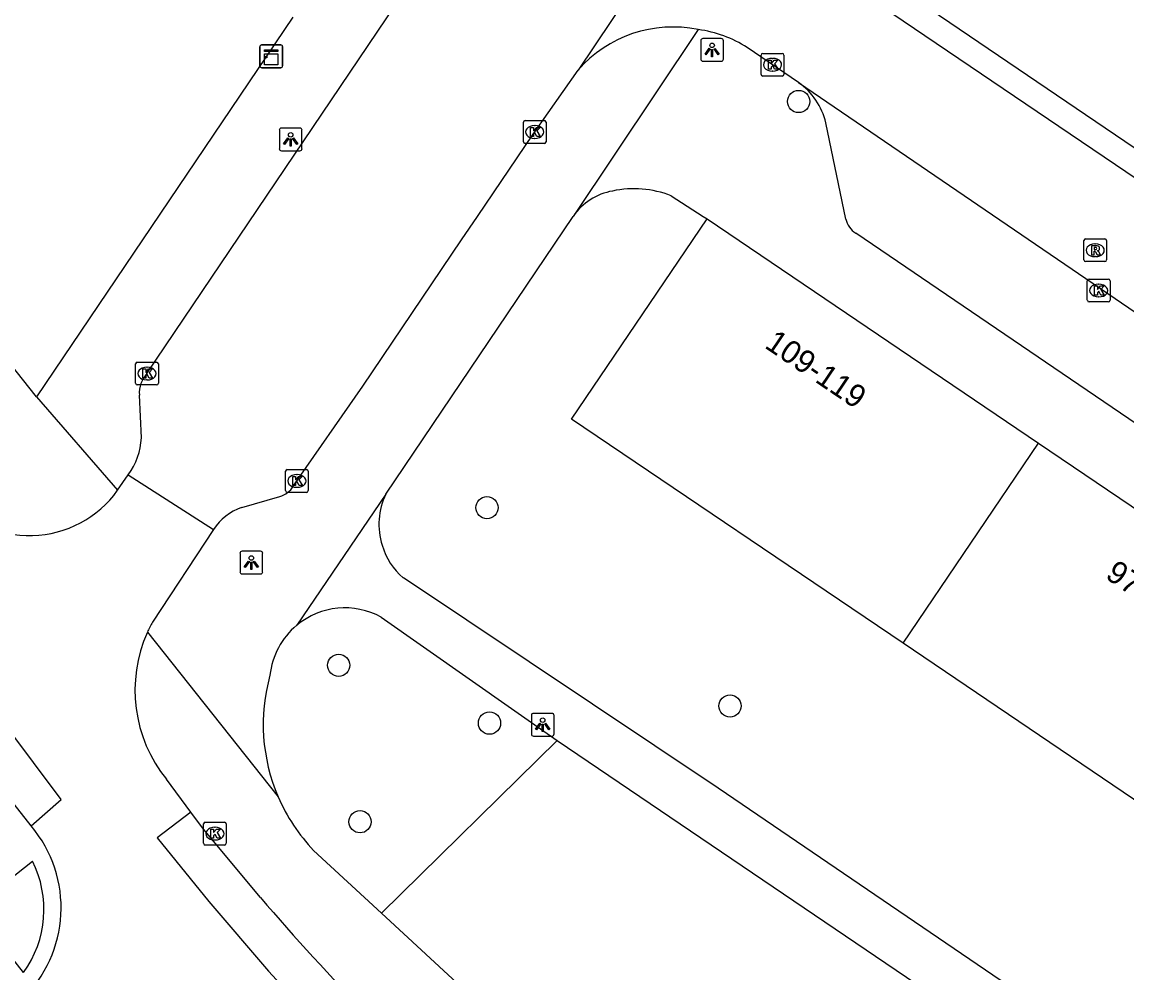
# Model space of a CAD drawing. Extents: x 159040 to 160094, y 381214 to 382518.
# Drawn here: x 159785.85 to 159834.44, y 381966.73 to 382008.54 of the extents above; entities that cross this region are included whole.
import ezdxf

# ---------------------------------------------------------------- set-up
doc = ezdxf.new("R2010")
doc.units = 0
for name, color, linetype in [('IMGEO_Boom', 7, 'Continuous'), ('IMGEO_Groenvoorziening', 7, 'Continuous'), ('IMGEO_Kast', 7, 'Continuous'), ('IMGEO_Kolk', 7, 'Continuous'), ('IMGEO_Lichtpunt', 7, 'Continuous'), ('IMGEO_Pand', 7, 'Continuous'), ('IMGEO_Pand_nummerreeks', 7, 'Continuous'), ('IMGEO_Rijbaan_lokaal_gesloten', 7, 'Continuous'), ('IMGEO_Rijbaan_lokaal_open', 7, 'Continuous'), ('IMGEO_Rioolput', 7, 'Continuous'), ('IMGEO_Voetpad_open', 7, 'Continuous')]:
    doc.layers.add(name, color=color, linetype=linetype)

msp = doc.modelspace()

# ---------------------------------------------------------------- linework, layer by layer
at = {"layer": 'IMGEO_Boom'}
for centre in [(159820.004, 382005.053), (159806.298, 381987.188), (159799.777, 381980.254), (159816.99, 381978.466), (159806.408, 381977.712), (159800.716, 381973.373)]:
    msp.add_circle(centre, 0.489, dxfattribs=at)
at = {"layer": 'IMGEO_Groenvoorziening'}
msp.add_lwpolyline([(159801.662, 381969.352), (159809.387, 381976.949)], dxfattribs=at)
at = {"layer": 'IMGEO_Kast'}
for p, q in [((159796.311, 382006.614), (159796.311, 382007.455)), ((159796.311, 382007.455), (159796.311, 382006.614)), ((159796.386, 382007.539), (159797.227, 382007.539)), ((159797.227, 382007.539), (159796.386, 382007.539)), ((159797.311, 382007.464), (159797.311, 382006.623)), ((159797.311, 382006.623), (159797.311, 382007.464)), ((159797.236, 382006.539), (159796.395, 382006.539)), ((159796.395, 382006.539), (159797.236, 382006.539))]:
    msp.add_line(p, q, dxfattribs=at)
for points in [[(159796.506, 382007.329), (159797.106, 382007.329), (159797.106, 382007.244), (159796.506, 382007.244), (159796.506, 382007.329)], [(159796.506, 382007.154), (159797.106, 382007.154), (159797.106, 382006.665), (159796.506, 382006.665), (159796.506, 382007.154)]]:
    msp.add_lwpolyline(points, dxfattribs=at)
msp.add_circle((159796.59, 382007.003), 0.0377, dxfattribs=at)
for centre, start, end in [((159796.389, 382007.461), 92.4484, 184.2845), ((159796.389, 382007.461), 92.4484, 184.2845), ((159797.233, 382007.461), 2.4484, 94.2845), ((159797.233, 382007.461), 2.4484, 94.2845), ((159796.389, 382006.617), 182.4484, 274.2845), ((159796.389, 382006.617), 182.4484, 274.2845), ((159797.233, 382006.617), 272.4484, 4.2845), ((159797.233, 382006.617), 272.4484, 4.2845)]:
    msp.add_arc(centre, 0.0779, start, end, dxfattribs=at)
at = {"layer": 'IMGEO_Kolk'}
for p, q in [((159818.356, 382006.241), (159818.356, 382007.093)), ((159818.431, 382007.167), (159819.283, 382007.167)), ((159818.844, 382006.947), (159818.869, 382006.947)), ((159819.357, 382007.093), (159819.357, 382006.241)), ((159818.867, 382006.387), (159818.842, 382006.387)), ((159819.283, 382006.167), (159818.431, 382006.167)), ((159807.898, 382003.285), (159807.898, 382004.137)), ((159807.973, 382004.211), (159808.825, 382004.211)), ((159808.386, 382003.991), (159808.411, 382003.991)), ((159808.899, 382004.137), (159808.899, 382003.285)), ((159808.409, 382003.431), (159808.384, 382003.431)), ((159808.825, 382003.211), (159807.973, 382003.211)), ((159832.703, 381996.313), (159832.703, 381997.165)), ((159832.778, 381997.239), (159833.63, 381997.239)), ((159833.704, 381997.165), (159833.704, 381996.313)), ((159833.191, 381997.019), (159833.216, 381997.019)), ((159833.63, 381996.239), (159832.778, 381996.239)), ((159833.214, 381996.459), (159833.189, 381996.459)), ((159790.843, 381992.661), (159790.843, 381993.513)), ((159790.918, 381993.587), (159791.77, 381993.587)), ((159791.331, 381993.367), (159791.356, 381993.367)), ((159791.844, 381993.513), (159791.844, 381992.661)), ((159791.354, 381992.807), (159791.329, 381992.807)), ((159791.77, 381992.587), (159790.918, 381992.587)), ((159797.513, 381988.862), (159798.365, 381988.862)), ((159797.438, 381987.936), (159797.438, 381988.788)), ((159797.926, 381988.642), (159797.951, 381988.642)), ((159798.439, 381988.788), (159798.439, 381987.936)), ((159798.365, 381987.862), (159797.513, 381987.862)), ((159797.949, 381988.082), (159797.924, 381988.082)), ((159793.833, 381972.425), (159793.833, 381973.277)), ((159793.908, 381973.351), (159794.76, 381973.351)), ((159794.834, 381973.277), (159794.834, 381972.425)), ((159794.321, 381973.131), (159794.346, 381973.131)), ((159794.76, 381972.351), (159793.908, 381972.351)), ((159794.344, 381972.571), (159794.319, 381972.571))]:
    msp.add_line(p, q, dxfattribs=at)
for points in [[(159818.356, 382006.241), (159818.356, 382007.093)], [(159818.431, 382007.167), (159819.283, 382007.167)], [(159818.677, 382006.867), (159818.8, 382006.867), (159818.8, 382006.716), (159818.93, 382006.867), (159819.094, 382006.867), (159818.948, 382006.716), (159819.101, 382006.467), (159818.949, 382006.467), (159818.864, 382006.631), (159818.8, 382006.564), (159818.8, 382006.467), (159818.677, 382006.467), (159818.677, 382006.867)], [(159819.357, 382007.093), (159819.357, 382006.241)], [(159819.283, 382006.167), (159818.431, 382006.167)], [(159807.898, 382003.285), (159807.898, 382004.137)], [(159807.973, 382004.211), (159808.825, 382004.211)], [(159808.219, 382003.911), (159808.342, 382003.911), (159808.342, 382003.76), (159808.472, 382003.911), (159808.636, 382003.911), (159808.49, 382003.76), (159808.643, 382003.511), (159808.491, 382003.511), (159808.406, 382003.675), (159808.342, 382003.608), (159808.342, 382003.511), (159808.219, 382003.511), (159808.219, 382003.911)], [(159808.899, 382004.137), (159808.899, 382003.285)], [(159808.825, 382003.211), (159807.973, 382003.211)], [(159832.703, 381996.313), (159832.703, 381997.165)], [(159832.778, 381997.239), (159833.63, 381997.239)], [(159833.704, 381997.165), (159833.704, 381996.313)], [(159833.024, 381996.939), (159833.147, 381996.939), (159833.147, 381996.788), (159833.277, 381996.939), (159833.441, 381996.939), (159833.295, 381996.788), (159833.448, 381996.539), (159833.296, 381996.539), (159833.211, 381996.703), (159833.147, 381996.636), (159833.147, 381996.539), (159833.024, 381996.539), (159833.024, 381996.939)], [(159833.63, 381996.239), (159832.778, 381996.239)], [(159790.843, 381992.661), (159790.843, 381993.513)], [(159790.918, 381993.587), (159791.77, 381993.587)], [(159791.164, 381993.287), (159791.287, 381993.287), (159791.287, 381993.136), (159791.417, 381993.287), (159791.581, 381993.287), (159791.435, 381993.136), (159791.588, 381992.887), (159791.436, 381992.887), (159791.351, 381993.051), (159791.287, 381992.984), (159791.287, 381992.887), (159791.164, 381992.887), (159791.164, 381993.287)], [(159791.844, 381993.513), (159791.844, 381992.661)], [(159791.77, 381992.587), (159790.918, 381992.587)], [(159797.513, 381988.862), (159798.365, 381988.862)], [(159797.438, 381987.936), (159797.438, 381988.788)], [(159797.759, 381988.562), (159797.882, 381988.562), (159797.882, 381988.411), (159798.012, 381988.562), (159798.176, 381988.562), (159798.03, 381988.411), (159798.183, 381988.162), (159798.031, 381988.162), (159797.946, 381988.326), (159797.882, 381988.259), (159797.882, 381988.162), (159797.759, 381988.162), (159797.759, 381988.562)], [(159798.439, 381988.788), (159798.439, 381987.936)], [(159798.365, 381987.862), (159797.513, 381987.862)], [(159793.833, 381972.425), (159793.833, 381973.277)], [(159793.908, 381973.351), (159794.76, 381973.351)], [(159794.834, 381973.277), (159794.834, 381972.425)], [(159794.154, 381973.051), (159794.277, 381973.051), (159794.277, 381972.9), (159794.407, 381973.051), (159794.571, 381973.051), (159794.425, 381972.9), (159794.578, 381972.651), (159794.426, 381972.651), (159794.341, 381972.815), (159794.277, 381972.748), (159794.277, 381972.651), (159794.154, 381972.651), (159794.154, 381973.051)], [(159794.76, 381972.351), (159793.908, 381972.351)]]:
    msp.add_lwpolyline(points, dxfattribs=at)
for centre, start, end in [((159818.433, 382007.091), 91.552, 178.448), ((159818.433, 382007.091), 91.552, 178.448), ((159819.281, 382007.091), 1.552, 88.448), ((159819.281, 382007.091), 1.552, 88.448), ((159818.433, 382006.243), 181.552, 268.448), ((159818.433, 382006.243), 181.552, 268.448), ((159819.281, 382006.243), 271.552, 358.448), ((159819.281, 382006.243), 271.552, 358.448), ((159807.975, 382004.135), 91.552, 178.448), ((159807.975, 382004.135), 91.552, 178.448), ((159808.823, 382004.135), 1.552, 88.448), ((159808.823, 382004.135), 1.552, 88.448), ((159807.975, 382003.287), 181.552, 268.448), ((159807.975, 382003.287), 181.552, 268.448), ((159808.823, 382003.287), 271.552, 358.448), ((159808.823, 382003.287), 271.552, 358.448), ((159832.78, 381997.163), 91.552, 178.448), ((159832.78, 381997.163), 91.552, 178.448), ((159833.628, 381997.163), 1.552, 88.448), ((159833.628, 381997.163), 1.552, 88.448), ((159832.78, 381996.315), 181.552, 268.448), ((159832.78, 381996.315), 181.552, 268.448), ((159833.628, 381996.315), 271.552, 358.448), ((159833.628, 381996.315), 271.552, 358.448), ((159790.92, 381993.511), 91.552, 178.448), ((159790.92, 381993.511), 91.552, 178.448), ((159791.768, 381993.511), 1.552, 88.448), ((159791.768, 381993.511), 1.552, 88.448), ((159790.92, 381992.663), 181.552, 268.448), ((159790.92, 381992.663), 181.552, 268.448), ((159791.768, 381992.663), 271.552, 358.448), ((159791.768, 381992.663), 271.552, 358.448), ((159797.515, 381988.786), 91.552, 178.448), ((159797.515, 381988.786), 91.552, 178.448), ((159798.363, 381988.786), 1.552, 88.448), ((159798.363, 381988.786), 1.552, 88.448), ((159797.515, 381987.938), 181.552, 268.448), ((159797.515, 381987.938), 181.552, 268.448), ((159798.363, 381987.938), 271.552, 358.448), ((159798.363, 381987.938), 271.552, 358.448), ((159793.91, 381973.275), 91.552, 178.448), ((159793.91, 381973.275), 91.552, 178.448), ((159794.758, 381973.275), 1.552, 88.448), ((159794.758, 381973.275), 1.552, 88.448), ((159793.91, 381972.427), 181.552, 268.448), ((159793.91, 381972.427), 181.552, 268.448), ((159794.758, 381972.427), 271.552, 358.448), ((159794.758, 381972.427), 271.552, 358.448)]:
    msp.add_arc(centre, 0.0765, start, end, dxfattribs=at)
for centre, major_axis, ratio, start_param, end_param in [((159818.843, 382006.667), (-0.387, 0.002), 0.722429, 4.712389, 7.853982), ((159818.868, 382006.667), (-0.39, 0.002), 0.717154, 1.570796, 4.712389), ((159808.385, 382003.711), (-0.387, 0.002), 0.722429, 4.712389, 7.853982), ((159808.41, 382003.711), (-0.39, 0.002), 0.717154, 1.570796, 4.712389), ((159833.19, 381996.739), (-0.387, 0.002), 0.722429, 4.712389, 7.853982), ((159833.215, 381996.739), (-0.39, 0.002), 0.717154, 1.570796, 4.712389), ((159791.33, 381993.087), (-0.387, 0.002), 0.722429, 4.712389, 7.853982), ((159791.355, 381993.087), (-0.39, 0.002), 0.717154, 1.570796, 4.712389), ((159797.925, 381988.362), (-0.387, 0.002), 0.722429, 4.712389, 7.853982), ((159797.95, 381988.362), (-0.39, 0.002), 0.717154, 1.570796, 4.712389), ((159794.32, 381972.851), (-0.387, 0.002), 0.722429, 4.712389, 7.853982), ((159794.345, 381972.851), (-0.39, 0.002), 0.717154, 1.570796, 4.712389)]:
    msp.add_ellipse(centre, major_axis=major_axis, ratio=ratio, start_param=start_param, end_param=end_param, dxfattribs=at)
at = {"layer": 'IMGEO_Lichtpunt'}
for p, q in [((159816.603, 382007.822), (159815.795, 382007.822)), ((159816.603, 382007.822), (159815.795, 382007.822)), ((159815.701, 382007.727), (159815.701, 382006.92)), ((159815.701, 382007.727), (159815.701, 382006.92)), ((159816.697, 382006.92), (159816.697, 382007.727)), ((159816.697, 382006.92), (159816.697, 382007.727)), ((159815.795, 382006.826), (159816.603, 382006.826)), ((159815.795, 382006.826), (159816.603, 382006.826)), ((159798.068, 382003.885), (159797.26, 382003.885)), ((159798.068, 382003.885), (159797.26, 382003.885)), ((159797.166, 382003.79), (159797.166, 382002.983)), ((159797.166, 382003.79), (159797.166, 382002.983)), ((159798.162, 382002.983), (159798.162, 382003.79)), ((159798.162, 382002.983), (159798.162, 382003.79)), ((159797.26, 382002.889), (159798.068, 382002.889)), ((159797.26, 382002.889), (159798.068, 382002.889)), ((159795.436, 381985.178), (159795.436, 381984.371)), ((159795.436, 381985.178), (159795.436, 381984.371)), ((159796.338, 381985.273), (159795.53, 381985.273)), ((159796.338, 381985.273), (159795.53, 381985.273)), ((159796.432, 381984.371), (159796.432, 381985.178)), ((159796.432, 381984.371), (159796.432, 381985.178)), ((159795.53, 381984.277), (159796.338, 381984.277)), ((159795.53, 381984.277), (159796.338, 381984.277)), ((159809.153, 381978.141), (159808.345, 381978.141)), ((159809.153, 381978.141), (159808.345, 381978.141)), ((159808.251, 381978.046), (159808.251, 381977.239)), ((159808.251, 381978.046), (159808.251, 381977.239)), ((159809.247, 381977.239), (159809.247, 381978.046)), ((159809.247, 381977.239), (159809.247, 381978.046)), ((159808.345, 381977.145), (159809.153, 381977.145)), ((159808.345, 381977.145), (159809.153, 381977.145))]:
    msp.add_line(p, q, dxfattribs=at)
for points in [[(159816.075, 382007.391), (159816.114, 382007.363), (159815.926, 382007.101), (159815.888, 382007.128), (159816.075, 382007.391)], [(159816.177, 382007.343), (159816.224, 382007.343), (159816.224, 382007.021), (159816.177, 382007.021), (159816.177, 382007.343)], [(159816.287, 382007.363), (159816.325, 382007.39), (159816.512, 382007.128), (159816.473, 382007.1), (159816.287, 382007.363)], [(159797.54, 382003.454), (159797.579, 382003.426), (159797.391, 382003.164), (159797.353, 382003.191), (159797.54, 382003.454)], [(159797.642, 382003.406), (159797.689, 382003.406), (159797.689, 382003.084), (159797.642, 382003.084), (159797.642, 382003.406)], [(159797.752, 382003.426), (159797.79, 382003.453), (159797.977, 382003.191), (159797.938, 382003.163), (159797.752, 382003.426)], [(159795.81, 381984.842), (159795.849, 381984.814), (159795.661, 381984.552), (159795.623, 381984.579), (159795.81, 381984.842)], [(159795.912, 381984.794), (159795.959, 381984.794), (159795.959, 381984.472), (159795.912, 381984.472), (159795.912, 381984.794)], [(159796.022, 381984.814), (159796.06, 381984.841), (159796.247, 381984.579), (159796.208, 381984.551), (159796.022, 381984.814)], [(159808.625, 381977.71), (159808.664, 381977.682), (159808.476, 381977.42), (159808.438, 381977.447), (159808.625, 381977.71)], [(159808.727, 381977.662), (159808.774, 381977.662), (159808.774, 381977.34), (159808.727, 381977.34), (159808.727, 381977.662)], [(159808.837, 381977.682), (159808.875, 381977.709), (159809.062, 381977.447), (159809.023, 381977.419), (159808.837, 381977.682)]]:
    msp.add_lwpolyline(points, dxfattribs=at)
for centre in [(159816.2, 382007.525), (159797.665, 382003.588), (159795.935, 381984.976), (159808.75, 381977.844)]:
    msp.add_circle(centre, 0.0994, dxfattribs=at)
for centre, start, end in [((159815.795, 382007.727), 90, 180), ((159815.795, 382007.727), 90, 180), ((159816.603, 382007.727), 0, 90), ((159816.603, 382007.727), 0, 90), ((159815.795, 382006.92), 180, 270), ((159815.795, 382006.92), 180, 270), ((159816.603, 382006.92), 270, 0), ((159816.603, 382006.92), 270, 360), ((159797.26, 382003.79), 90, 180), ((159797.26, 382003.79), 90, 180), ((159798.068, 382003.79), 0, 90), ((159798.068, 382003.79), 0, 90), ((159797.26, 382002.983), 180, 270), ((159797.26, 382002.983), 180, 270), ((159798.068, 382002.983), 270, 0), ((159798.068, 382002.983), 270, 360), ((159795.53, 381985.178), 90, 180), ((159795.53, 381985.178), 90, 180), ((159796.338, 381985.178), 0, 90), ((159796.338, 381985.178), 0, 90), ((159795.53, 381984.371), 180, 270), ((159795.53, 381984.371), 180, 270), ((159796.338, 381984.371), 270, 0), ((159796.338, 381984.371), 270, 360), ((159808.345, 381978.046), 90, 180), ((159808.345, 381978.046), 90, 180), ((159809.153, 381978.046), 0, 90), ((159809.153, 381978.046), 0, 90), ((159808.345, 381977.239), 180, 270), ((159808.345, 381977.239), 180, 270), ((159809.153, 381977.239), 270, 0), ((159809.153, 381977.239), 270, 360)]:
    msp.add_arc(centre, 0.0946, start, end, dxfattribs=at)
at = {"layer": 'IMGEO_Pand'}
for points in [[(159824.597, 381981.223), (159810.02, 381991.085), (159815.978, 381999.892)], [(159815.978, 381999.892), (159830.555, 381990.03)], [(159824.597, 381981.223), (159830.555, 381990.03)], [(159830.555, 381990.03), (159845.326, 381980.037)], [(159839.368, 381971.23), (159824.597, 381981.223)]]:
    msp.add_lwpolyline(points, dxfattribs=at)
at = {"layer": 'IMGEO_Rijbaan_lokaal_gesloten'}
for points in [[(159791.344, 381993.087), (159802.288, 382009.317), (159818.42, 382032.999), (159822.855, 382039.477), (159828.845, 382048.385), (159833.177, 382054.678), (159834.973, 382057.325)], [(159819.074, 382019.506), (159810.303, 382006.431)], [(159797.781, 381988.134), (159800.832, 381992.539), (159805.174, 381998.968), (159805.877, 382000), (159808.333, 382003.618), (159810.303, 382006.431)], [(159791.098, 381990.258), (159791.009, 381992.141)], [(159790.053, 381987.951), (159790.522, 381988.634)], [(159790.522, 381988.634), (159794.276, 381986.227)], [(159786.246, 381973.197), (159787.575, 381974.353), (159782.695, 381980.867), (159776.741, 381988.28)], [(159795.509, 381987.194), (159797.19, 381987.682)], [(159794.276, 381986.227), (159791.582, 381982.151)], [(159793.273, 381973.802), (159792.202, 381975.24)], [(159786.246, 381973.197), (159785.344, 381974.345)], [(159793.273, 381973.802), (159791.79, 381972.672), (159794.063, 381969.862), (159796.684, 381966.799), (159799.463, 381963.799), (159801.104, 381962.181)], [(159796.337, 381970.04), (159793.833, 381973.05), (159793.273, 381973.802)]]:
    msp.add_lwpolyline(points, dxfattribs=at)
for centre, radius, start, end in [((159792.262, 381992.229), 1.257, 136.9642, 184.0354), ((159788.147, 381990.391), 2.954, 323.5167, 357.4262), ((159786.172, 381990.733), 4.775, 218.9529, 324.3659), ((159796.944, 381988.616), 0.966, 284.7586, 330.0593), ((159796.265, 381984.96), 2.359, 108.7053, 147.5065), ((159797.57, 381978.895), 6.816, 151.463, 155.6144), ((159797.054, 381979.159), 6.237, 155.87, 218.927), ((159781.989, 381969.592), 5.578, 313.5029, 40.2577), ((159871.096, 382033.73), 98.211, 220.42855, 224.52109)]:
    msp.add_arc(centre, radius, start, end, dxfattribs=at)
at = {"layer": 'IMGEO_Rijbaan_lokaal_open'}
for points in [[(159851.121, 381990.645), (159820.662, 382011.262)], [(159797.755, 382008.761), (159786.488, 381992.067)], [(159820.007, 382005.887), (159817.742, 382007.422)], [(159820.007, 382005.887), (159846.238, 381987.987)], [(159786.488, 381992.067), (159790.053, 381987.951)]]:
    msp.add_lwpolyline(points, dxfattribs=at)
for centre, radius, start, end in [((159814.465, 382002.813), 5.515, 78.2407, 138.9995), ((159814.961, 382003.172), 5.079, 56.8013, 82.8995)]:
    msp.add_arc(centre, radius, start, end, dxfattribs=at)
at = {"layer": 'IMGEO_Rioolput'}
for p, q in [((159832.549, 381998.082), (159832.549, 381998.934)), ((159832.624, 381999.008), (159833.476, 381999.008)), ((159833.037, 381998.788), (159833.062, 381998.788)), ((159833.55, 381998.934), (159833.55, 381998.082)), ((159833.06, 381998.228), (159833.035, 381998.228)), ((159833.476, 381998.008), (159832.624, 381998.008))]:
    msp.add_line(p, q, dxfattribs=at)
for points in [[(159832.549, 381998.082), (159832.549, 381998.934)], [(159832.624, 381999.008), (159833.476, 381999.008)], [(159833.138, 381998.706), (159832.886, 381998.708), (159832.886, 381998.308)], [(159833.064, 381998.627), (159833.01, 381998.627), (159833.01, 381998.546)], [(159833.01, 381998.546), (159833.062, 381998.546)], [(159833.55, 381998.934), (159833.55, 381998.082)], [(159832.886, 381998.308), (159833.01, 381998.308), (159833.01, 381998.47), (159833.021, 381998.47)], [(159833.068, 381998.441), (159833.139, 381998.308), (159833.279, 381998.308), (159833.214, 381998.434)], [(159833.476, 381998.008), (159832.624, 381998.008)]]:
    msp.add_lwpolyline(points, dxfattribs=at)
for centre, radius, start, end in [((159832.626, 381998.932), 0.0765, 91.552, 178.448), ((159832.626, 381998.932), 0.0765, 91.552, 178.448), ((159833.046, 381998.735), 0.19, 274.7715, 282.9687), ((159833.07, 381998.531), 0.0964, 77.0061, 93.1865), ((159833.084, 381998.588), 0.0378, 276.6634, 79.6772), ((159833.137, 381998.596), 0.109, 350.3612, 89.416), ((159833.135, 381998.596), 0.112, 277.5842, 350.9817), ((159833.474, 381998.932), 0.0765, 1.552, 88.448), ((159833.474, 381998.932), 0.0765, 1.552, 88.448), ((159832.626, 381998.084), 0.0765, 181.552, 268.448), ((159832.626, 381998.084), 0.0765, 181.552, 268.448), ((159833.02, 381998.417), 0.0533, 26.0293, 88.6989), ((159833.119, 381998.381), 0.108, 29.5134, 73.7905), ((159833.474, 381998.084), 0.0765, 271.552, 358.448), ((159833.474, 381998.084), 0.0765, 271.552, 358.448)]:
    msp.add_arc(centre, radius, start, end, dxfattribs=at)
for centre, major_axis, ratio, start_param, end_param in [((159833.036, 381998.508), (-0.387, 0.002), 0.722429, 4.712389, 7.853982), ((159833.061, 381998.508), (-0.39, 0.002), 0.717154, 1.570796, 4.712389)]:
    msp.add_ellipse(centre, major_axis=major_axis, ratio=ratio, start_param=start_param, end_param=end_param, dxfattribs=at)
at = {"layer": 'IMGEO_Voetpad_open'}
for points in [[(159836.487, 382001.834), (159825.792, 382009.095)], [(159815.589, 382008.212), (159810.082, 382000)], [(159822.084, 381999.88), (159821.207, 382004.115)], [(159814.403, 382000.907), (159815.81, 382000), (159815.978, 381999.892)], [(159801.847, 381987.785), (159810.082, 382000)], [(159844.697, 381984.169), (159822.517, 381999.263)], [(159786.488, 381992.067), (159781.553, 381998.261)], [(159801.847, 381987.785), (159797.929, 381982.013)], [(159848.247, 381953.205), (159816.47, 381974.858), (159802.62, 381984.105)], [(159801.647, 381982.37), (159809.387, 381976.949)], [(159791.362, 381981.709), (159797.116, 381974.471)], [(159809.387, 381976.949), (159827.934, 381964.379)], [(159801.662, 381969.352), (159798.675, 381972.115)], [(159783.692, 381969.571), (159786.307, 381971.643)], [(159785.916, 381966.746), (159783.692, 381969.571)], [(159845.652, 381933.458), (159842.017, 381935.092), (159835.828, 381937.822), (159835.011, 381938.501), (159801.662, 381969.352)]]:
    msp.add_lwpolyline(points, dxfattribs=at)
for centre, radius, start, end in [((159818.22, 382003.385), 3.075, 13.7392, 54.4726), ((159812.314, 381998.432), 2.728, 100.3657, 144.9083), ((159812.762, 381996.655), 4.558, 68.8949, 101.8867), ((159823.098, 382000.131), 1.045, 193.9197, 236.2014), ((159804.576, 381986.463), 3.032, 154.1495, 197.8168), ((159804.452, 381986.316), 2.872, 195.7828, 230.3494), ((159800.05, 381979.465), 3.315, 61.195, 129.7744), ((159800.048, 381979.467), 3.313, 129.7726, 173.9499), ((159804.479, 381977.654), 8.022, 164.3672, 203.3819), ((159804.487, 381977.655), 8.03, 203.361, 223.6254), ((159782.087, 381969.516), 4.725, 324.1156, 26.7543)]:
    msp.add_arc(centre, radius, start, end, dxfattribs=at)

# ---------------------------------------------------------------- texts
at = {"layer": 'IMGEO_Pand_nummerreeks'}
for s, p in [('109-119', (159818.465, 381994.249)), ('97-107', (159833.447, 381984.113))]:
    msp.add_text(s, height=1, rotation=325.9201, dxfattribs=at).set_placement(p)

doc.saveas('drawing.dxf')
